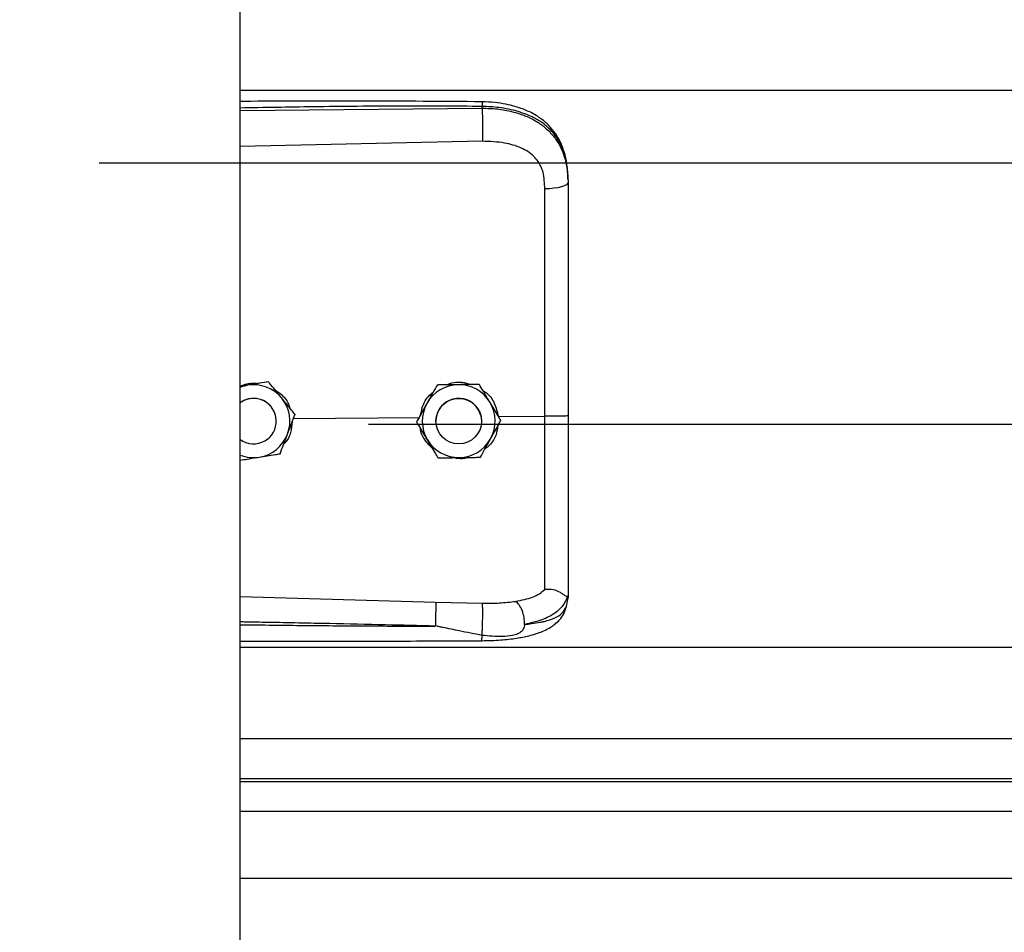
# Model space of a CAD drawing. Header units: inches. Extents: x 170 to 284, y 215 to 248.
# Tile 718 of 1056: x 227.112 to 227.343, y 221.283 to 221.497. Entities that reach past the tile are written whole.
import ezdxf

# ---------------------------------------------------------------- set-up
doc = ezdxf.new("R2010")
doc.units = ezdxf.units.IN
doc.header["$LTSCALE"] = 0.25
doc.header["$MEASUREMENT"] = 0
doc.linetypes.add('CENTER', pattern=[2, 1.25, -0.25, 0.25, -0.25])
doc.layers.add('RH TOP OF HOOD', color=7, linetype='Continuous')
doc.layers.add('SECTION CUTS', color=6, linetype='CENTER')

msp = doc.modelspace()

# ---------------------------------------------------------------- linework, layer by layer
at = {"layer": 'RH TOP OF HOOD'}
for p, q in [((227.163613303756, 220.1328032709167), (227.163613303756, 224.3332527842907)), ((227.163613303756, 221.4806072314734), (231.195933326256, 221.4806072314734)), ((227.163613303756, 221.4758588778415), (227.2204605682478, 221.4763955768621)), ((227.2204605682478, 221.4763955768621), (227.2204605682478, 221.4768069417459)), ((227.2205565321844, 221.4686067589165), (227.163613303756, 221.4673972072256)), ((227.2401614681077, 221.4635316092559), (231.119382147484, 221.4635316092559)), ((227.240656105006, 221.4594723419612), (227.240656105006, 221.45898402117)), ((227.1653878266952, 221.4113309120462), (227.163613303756, 221.4110420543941)), ((227.1702658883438, 221.4121270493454), (227.1693373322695, 221.4119759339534)), ((227.1702658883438, 221.4121254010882), (227.1702658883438, 221.4121270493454)), ((227.2099049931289, 221.4113673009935), (227.2099049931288, 221.4113689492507)), ((227.2197884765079, 221.4115156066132), (227.2197884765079, 221.4115172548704)), ((227.1765196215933, 221.4044705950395), (227.1765196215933, 221.4044722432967)), ((227.1721136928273, 221.402881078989), (227.1721136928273, 221.4028818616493)), ((227.1761474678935, 221.4034883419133), (227.205845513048, 221.4037726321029)), ((227.193781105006, 221.4021391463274), (231.165765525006, 221.4021391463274)), ((227.2050916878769, 221.4027338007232), (227.2050916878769, 221.4027354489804)), ((227.2096249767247, 221.4028818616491), (227.2096249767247, 221.4028810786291)), ((227.2203253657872, 221.4028810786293), (227.2203253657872, 221.4028818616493)), ((227.2242848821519, 221.4039491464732), (227.2351984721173, 221.4040536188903)), ((227.2248586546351, 221.4030304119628), (227.2248586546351, 221.4030320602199)), ((227.163613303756, 221.3617255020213), (227.2095489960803, 221.3603937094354)), ((227.2095489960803, 221.3603937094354), (227.2205346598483, 221.3601315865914)), ((227.2403164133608, 221.3594169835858), (227.240656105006, 221.3614021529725)), ((227.240656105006, 221.3619309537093), (227.240656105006, 221.3614021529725)), ((227.163613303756, 221.349753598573), (231.195933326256, 221.349753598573)), ((227.163613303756, 221.3283746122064), (231.195933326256, 221.3283746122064)), ((231.195933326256, 221.3188893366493), (227.163613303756, 221.3188893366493)), ((227.163613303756, 221.3182499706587), (231.195933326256, 221.3182499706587)), ((227.163613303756, 221.3112318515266), (231.195933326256, 221.3112318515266)), ((227.163613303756, 221.2955477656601), (231.195933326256, 221.2955477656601))]:
    msp.add_line(p, q, dxfattribs=at)
at = {"layer": 'RH TOP OF HOOD', "flags": 128}
for points in [[(227.240656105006, 221.45898402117), (227.2405521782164, 221.4586882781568), (227.2402442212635, 221.4584034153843), (227.239743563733, 221.4581399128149), (227.2390686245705, 221.4579074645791), (227.238244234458, 221.457714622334), (227.2373007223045, 221.4575684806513), (227.2362727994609, 221.4574744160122), (227.235198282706, 221.4574358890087)], [(227.163613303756, 221.410841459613), (227.1642967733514, 221.4110790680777), (227.1653878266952, 221.4113309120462)], [(227.2195679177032, 221.4056261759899), (227.2201727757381, 221.404150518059), (227.2203253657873, 221.4028818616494)]]:
    msp.add_lwpolyline(points, dxfattribs=at)
at = {"layer": 'RH TOP OF HOOD'}
msp.add_circle((227.2149751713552, 221.4028810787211), 0.005350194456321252, dxfattribs=at)
for centre, radius, start, end in [((227.1667634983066, 221.4028818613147), 0.008560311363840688, 39.24773070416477, 99.24772960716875), ((227.2149751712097, 221.4028818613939), 0.008560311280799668, 90.85968127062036, 150.8596805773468), ((227.2149751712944, 221.4028818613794), 0.008560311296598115, 30.8596826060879, 90.85968183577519), ((227.1667634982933, 221.4028818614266), 0.00535019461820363, 39.2477307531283, 126.0718980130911), ((227.1667634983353, 221.4028810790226), 0.005350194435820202, 300.0097421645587, 126.0718999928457), ((227.1667634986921, 221.4028818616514), 0.008560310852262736, 339.2477292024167, 39.24773059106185), ((227.2149751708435, 221.4028818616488), 0.008560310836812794, 150.8596808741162, 210.8596823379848), ((227.2149751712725, 221.4028818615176), 0.005350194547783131, 30.85968222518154, 179.9999985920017), ((227.2149751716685, 221.4028818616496), 0.008560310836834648, 330.8596808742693, 30.85968233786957), ((227.1667634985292, 221.4028818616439), 0.005350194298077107, 5.903435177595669e-08, 39.2477305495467), ((227.166763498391, 221.4028818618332), 0.008560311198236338, 279.2477290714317, 339.247728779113), ((227.1667634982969, 221.4028810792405), 0.005350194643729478, 233.9281021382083, 300.009741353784), ((227.2149751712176, 221.402881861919), 0.008560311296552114, 210.8596826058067, 270.8596818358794), ((227.2149751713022, 221.4028818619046), 0.008560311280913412, 270.8596812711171, 330.8596805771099), ((227.1667634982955, 221.4028818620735), 0.008560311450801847, 248.4076756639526, 279.2477294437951)]:
    msp.add_arc(centre, radius, start, end, dxfattribs=at)
for points, knots in [([(227.2204419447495, 221.4778990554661), (227.2112249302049, 221.4779669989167), (227.1931380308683, 221.4781003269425), (227.17419448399, 221.4780429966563), (227.1644687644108, 221.4779902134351), (227.163613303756, 221.4779855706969)], [0, 0, 0, 0, 0.4865830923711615, 0.9548405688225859, 1, 1, 1, 1]), ([(227.2204605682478, 221.4768069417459), (227.2141547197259, 221.4768462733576), (227.2009156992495, 221.4769288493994), (227.1819660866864, 221.4767476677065), (227.169325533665, 221.4765266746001), (227.163613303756, 221.4764268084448)], [0, 0, 0, 0, 0.3326703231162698, 0.6984356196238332, 1, 1, 1, 1]), ([(227.2204417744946, 221.4778831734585), (227.2204429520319, 221.4778871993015), (227.2204469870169, 221.4779009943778), (227.2204522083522, 221.4777860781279), (227.2204588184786, 221.4774932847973), (227.2204598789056, 221.4770773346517), (227.2204605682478, 221.4768069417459)], [0, 0, 0, 0, 0.09787641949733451, 0.3353863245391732, 0.5679606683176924, 1, 1, 1, 1]), ([(227.2405696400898, 221.4615154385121), (227.2404506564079, 221.4625858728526), (227.2402352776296, 221.4645235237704), (227.2394903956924, 221.4670421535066), (227.2386331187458, 221.4689519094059), (227.2375579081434, 221.4707045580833), (227.236242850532, 221.472292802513), (227.2347721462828, 221.4735877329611), (227.2333984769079, 221.4745476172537), (227.2319558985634, 221.4753790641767), (227.2295777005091, 221.4764461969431), (227.2266412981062, 221.477259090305), (227.2233323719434, 221.4777875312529), (227.2214406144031, 221.4778605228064), (227.2204419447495, 221.4778990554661)], [0, 0, 0, 0, 0.1084465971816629, 0.1963050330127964, 0.2691828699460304, 0.3279968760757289, 0.4149595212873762, 0.4916410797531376, 0.5389760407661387, 0.594191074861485, 0.6694152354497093, 0.814854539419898, 0.9022606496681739, 1, 1, 1, 1]), ([(227.240656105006, 221.4594723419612), (227.240593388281, 221.4608288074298), (227.2404749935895, 221.4633895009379), (227.2395054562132, 221.4668804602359), (227.2382162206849, 221.469292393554), (227.2368523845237, 221.4709951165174), (227.2357694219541, 221.4720385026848), (227.2347104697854, 221.4728669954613), (227.2337210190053, 221.4735269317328), (227.2324866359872, 221.4742219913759), (227.2308926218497, 221.4749477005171), (227.2282289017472, 221.4758557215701), (227.2246938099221, 221.4766156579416), (227.2217872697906, 221.4767469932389), (227.2204605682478, 221.4768069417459)], [0, 0, 0, 0, 0.130715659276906, 0.2467609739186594, 0.3577928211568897, 0.4170971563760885, 0.4791482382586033, 0.5177152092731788, 0.5590896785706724, 0.6032945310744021, 0.6633484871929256, 0.7353692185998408, 0.8792082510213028, 1, 1, 1, 1]), ([(227.2204605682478, 221.4763955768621), (227.2204822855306, 221.4758197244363), (227.2205273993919, 221.4746234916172), (227.2205684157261, 221.4723984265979), (227.2205816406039, 221.4702210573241), (227.2205646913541, 221.469131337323), (227.2205565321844, 221.4686067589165)], [0, 0, 0, 0, 0.2406941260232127, 0.499999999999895, 0.7593058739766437, 1, 1, 1, 1]), ([(227.2204605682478, 221.4763955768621), (227.2216573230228, 221.4763639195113), (227.2240896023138, 221.4762995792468), (227.2274191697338, 221.4756808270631), (227.2303975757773, 221.4747376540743), (227.2329292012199, 221.4735240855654), (227.2351748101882, 221.4719781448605), (227.2370374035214, 221.4701429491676), (227.2385310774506, 221.4680077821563), (227.2397003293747, 221.46545322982), (227.240497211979, 221.4623769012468), (227.240602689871, 221.4601246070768), (227.240656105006, 221.45898402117)], [0, 0, 0, 0, 0.1094013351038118, 0.2223468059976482, 0.315179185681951, 0.4102231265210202, 0.5012749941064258, 0.5946006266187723, 0.6834485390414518, 0.7745330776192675, 0.8858211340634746, 1, 1, 1, 1]), ([(227.2347726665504, 221.4613691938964), (227.2347726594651, 221.461369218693), (227.2346701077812, 221.4617281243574), (227.2341749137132, 221.463134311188), (227.2326388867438, 221.465336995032), (227.2295718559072, 221.4672402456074), (227.2254556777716, 221.4684519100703), (227.2223029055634, 221.46855156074), (227.2205565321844, 221.4686067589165)], [0, 0, 0, 0, 4.497367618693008e-06, 0.06509473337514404, 0.261670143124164, 0.4753105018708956, 0.709365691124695, 1, 1, 1, 1]), ([(227.235198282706, 221.4574358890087), (227.2351283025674, 221.4587605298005), (227.2350583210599, 221.4600851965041), (227.234772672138, 221.4613691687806), (227.2347726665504, 221.4613691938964)], [0, 0, 0, 0, 0.999980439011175, 1, 1, 1, 1]), ([(227.2351984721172, 221.4040536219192), (227.2351984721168, 221.4040536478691), (227.235198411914, 221.4074399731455), (227.2351983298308, 221.4144866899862), (227.2351982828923, 221.4251598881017), (227.2351982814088, 221.4360359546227), (227.2351982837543, 221.4468232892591), (227.2351982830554, 221.4538983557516), (227.235198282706, 221.4574358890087)], [0, 0, 0, 0, 1.439079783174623e-06, 0.1877923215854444, 0.3908439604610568, 0.5938956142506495, 0.796947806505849, 1, 1, 1, 1]), ([(227.240656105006, 221.45898402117), (227.240656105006, 221.4553538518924), (227.240656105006, 221.4480829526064), (227.240656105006, 221.4370021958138), (227.240656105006, 221.4258196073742), (227.240656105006, 221.4148509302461), (227.240656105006, 221.4076031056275), (227.240656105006, 221.4041233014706)], [0, 0, 0, 0, 0.2027568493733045, 0.4061035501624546, 0.60886041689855, 0.8122072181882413, 1, 1, 1, 1]), ([(227.163613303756, 221.4111609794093), (227.1644509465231, 221.4114416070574), (227.1658601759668, 221.4119137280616), (227.1673332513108, 221.4117951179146), (227.1679307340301, 221.4117470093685)], [0, 0, 0, 0, 0.5943977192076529, 0.9999999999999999, 0.9999999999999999, 0.9999999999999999, 0.9999999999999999]), ([(227.1702658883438, 221.4121254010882), (227.1695903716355, 221.4120153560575), (227.1682234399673, 221.411792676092), (227.1665583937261, 221.4115215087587), (227.1656051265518, 221.4113662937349), (227.1653878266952, 221.4113309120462)], [0, 0, 0, 0, 0.4299704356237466, 0.870060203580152, 0.9999999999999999, 0.9999999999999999, 0.9999999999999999, 0.9999999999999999]), ([(227.1733927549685, 221.4082998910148), (227.173269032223, 221.4084513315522), (227.1723013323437, 221.409635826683), (227.1712402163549, 221.4109345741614), (227.1703608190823, 221.4120108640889), (227.1702658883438, 221.4121270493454)], [0, 0, 0, 0, 0.115646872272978, 0.9045342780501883, 1, 1, 1, 1]), ([(227.1733927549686, 221.4082977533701), (227.173269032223, 221.4084491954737), (227.1723013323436, 221.4096337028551), (227.1712402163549, 221.4109326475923), (227.1703608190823, 221.4120091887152), (227.1702658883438, 221.4121254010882)], [0, 0, 0, 0, 0.1156468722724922, 0.9045342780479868, 1, 1, 1, 1]), ([(227.2099049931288, 221.4113689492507), (227.2095717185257, 221.4107712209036), (227.2088973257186, 221.4095616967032), (227.2080758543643, 221.4080883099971), (227.2076055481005, 221.4072447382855), (227.2074983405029, 221.4070524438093)], [0, 0, 0, 0, 0.4299704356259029, 0.8700602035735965, 1, 1, 1, 1]), ([(227.2099049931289, 221.4113673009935), (227.2095717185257, 221.4107694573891), (227.2088973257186, 221.4095596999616), (227.2080758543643, 221.408086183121), (227.2076055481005, 221.4072426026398), (227.2074983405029, 221.4070503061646)], [0, 0, 0, 0, 0.4299704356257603, 0.8700602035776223, 1, 1, 1, 1]), ([(227.2148467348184, 221.4114433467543), (227.2135746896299, 221.4114242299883), (227.2118781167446, 221.4113987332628), (227.2102999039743, 221.4113749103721), (227.2099049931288, 221.4113689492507)], [0, 0, 0, 0, 0.7497733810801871, 1, 1, 1, 1]), ([(227.2148467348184, 221.4114412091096), (227.21357468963, 221.4114221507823), (227.2118781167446, 221.4113967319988), (227.2102999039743, 221.4113731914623), (227.2099049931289, 221.4113673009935)], [0, 0, 0, 0, 0.7497733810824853, 1, 1, 1, 1]), ([(227.2120514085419, 221.4114012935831), (227.2126203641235, 221.4116145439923), (227.2138018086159, 221.4120573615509), (227.2158463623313, 221.4121124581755), (227.2171835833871, 221.4117056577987), (227.217895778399, 221.4114889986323)], [0, 0, 0, 0, 0.302739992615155, 0.6286439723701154, 1, 1, 1, 1]), ([(227.2197884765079, 221.4115172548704), (227.2191041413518, 221.4115070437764), (227.2177193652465, 221.4114863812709), (227.216032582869, 221.4114611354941), (227.2150668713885, 221.411446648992), (227.2148467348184, 221.4114433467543)], [0, 0, 0, 0, 0.4299704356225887, 0.8700602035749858, 1, 1, 1, 1]), ([(227.2197884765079, 221.4115156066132), (227.2191041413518, 221.411505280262), (227.2177193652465, 221.4114843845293), (227.2160325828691, 221.411459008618), (227.2150668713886, 221.4114445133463), (227.2148467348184, 221.4114412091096)], [0, 0, 0, 0, 0.4299704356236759, 0.8700602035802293, 1, 1, 1, 1]), ([(227.2223235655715, 221.407274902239), (227.2222232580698, 221.4074427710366), (227.2214387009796, 221.4087557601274), (227.2205784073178, 221.4101954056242), (227.2198654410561, 221.4113884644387), (227.2197884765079, 221.4115172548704)], [0, 0, 0, 0, 0.1156468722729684, 0.9045342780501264, 1, 1, 1, 1]), ([(227.2223235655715, 221.4072727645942), (227.2222232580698, 221.4074406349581), (227.2214387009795, 221.4087536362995), (227.2205784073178, 221.410193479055), (227.2198654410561, 221.4113867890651), (227.2197884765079, 221.4115156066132)], [0, 0, 0, 0, 0.1156468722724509, 0.9045342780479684, 1, 1, 1, 1]), ([(227.1715370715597, 221.4104310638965), (227.1721864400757, 221.4100032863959), (227.1736774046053, 221.409021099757), (227.1749790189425, 221.4072886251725), (227.1752549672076, 221.4060523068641), (227.1753103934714, 221.405803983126)], [0, 0, 0, 0, 0.381422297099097, 0.8757540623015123, 1, 1, 1, 1]), ([(227.2060093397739, 221.404381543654), (227.2061717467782, 221.4051335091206), (227.2065506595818, 221.4068879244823), (227.2076800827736, 221.4087284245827), (227.2087198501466, 221.4094598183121), (227.2089184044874, 221.4095994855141)], [0, 0, 0, 0, 0.3776771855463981, 0.8811610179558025, 1, 1, 1, 1]), ([(227.2206633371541, 221.4100532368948), (227.2209084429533, 221.4099053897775), (227.2220412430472, 221.4092220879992), (227.223515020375, 221.4071226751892), (227.2240221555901, 221.4050321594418), (227.2242848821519, 221.4039491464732)], [0, 0, 0, 0, 0.1174426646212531, 0.5427821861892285, 1, 1, 1, 1]), ([(227.1765196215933, 221.4044722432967), (227.1762555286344, 221.4047955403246), (227.1752563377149, 221.4060187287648), (227.174182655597, 221.40733299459), (227.1733927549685, 221.4082998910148)], [0, 0, 0, 0, 0.2643068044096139, 1, 1, 1, 1]), ([(227.1765196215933, 221.4044705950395), (227.1762555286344, 221.4047938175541), (227.1752563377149, 221.4060167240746), (227.174182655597, 221.4073309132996), (227.1733927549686, 221.4082977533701)], [0, 0, 0, 0, 0.2643068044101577, 1, 1, 1, 1]), ([(227.2074983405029, 221.4070524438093), (227.2068788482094, 221.4059412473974), (227.2060526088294, 221.4044592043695), (227.2052840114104, 221.4030804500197), (227.2050916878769, 221.4027354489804)], [0, 0, 0, 0, 0.7497733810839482, 1, 1, 1, 1]), ([(227.2074983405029, 221.4070503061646), (227.2068788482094, 221.4059391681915), (227.2060526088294, 221.4044572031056), (227.2052840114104, 221.40307873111), (227.2050916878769, 221.4027338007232)], [0, 0, 0, 0, 0.7497733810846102, 0.9999999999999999, 0.9999999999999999, 0.9999999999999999, 0.9999999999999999]), ([(227.2248586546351, 221.4030320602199), (227.2246445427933, 221.4033904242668), (227.2238344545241, 221.4047462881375), (227.2229639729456, 221.4062031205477), (227.2223235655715, 221.407274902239)], [0, 0, 0, 0, 0.264306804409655, 1, 1, 1, 1]), ([(227.2248586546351, 221.4030304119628), (227.2246445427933, 221.4033887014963), (227.2238344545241, 221.4047442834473), (227.2229639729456, 221.4062010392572), (227.2223235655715, 221.4072727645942)], [0, 0, 0, 0, 0.2643068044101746, 1, 1, 1, 1]), ([(227.1747684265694, 221.3998487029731), (227.1752191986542, 221.4010383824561), (227.1758204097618, 221.4026251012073), (227.1763796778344, 221.4041012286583), (227.1765196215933, 221.4044705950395)], [0, 0, 0, 0, 0.7497733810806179, 1, 1, 1, 1]), ([(227.1758536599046, 221.4027129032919), (227.1757775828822, 221.4018871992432), (227.1756155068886, 221.4001281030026), (227.1747666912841, 221.3983201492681), (227.1739824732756, 221.39761945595), (227.1738936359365, 221.3975400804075)], [0, 0, 0, 0, 0.4395923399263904, 0.9365162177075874, 1, 1, 1, 1]), ([(227.2076267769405, 221.3984909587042), (227.2075264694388, 221.3986588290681), (227.2067419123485, 221.3999718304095), (227.2058816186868, 221.401411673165), (227.2051686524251, 221.4026049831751), (227.2050916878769, 221.4027338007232)], [0, 0, 0, 0, 0.1156468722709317, 0.9045342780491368, 1, 1, 1, 1]), ([(227.2224520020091, 221.3987134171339), (227.2230714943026, 221.3998246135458), (227.2238977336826, 221.4013066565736), (227.2246663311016, 221.4026854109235), (227.2248586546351, 221.4030304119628)], [0, 0, 0, 0, 0.7497733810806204, 0.9999999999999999, 0.9999999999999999, 0.9999999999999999, 0.9999999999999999]), ([(227.2351982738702, 221.3633630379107), (227.2351982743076, 221.3636257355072), (227.2351982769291, 221.3652002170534), (227.2351982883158, 221.3686316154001), (227.2351983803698, 221.374232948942), (227.2351986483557, 221.3806727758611), (227.2351990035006, 221.3878988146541), (227.2351992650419, 221.3957736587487), (227.2351992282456, 221.4013016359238), (227.2351991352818, 221.4040535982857), (227.2351991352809, 221.4040536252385)], [0, 0, 0, 0, 0.03155846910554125, 0.1891461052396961, 0.3467338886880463, 0.5043277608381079, 0.6619226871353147, 0.8309600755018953, 0.9999983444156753, 1, 1, 1, 1]), ([(227.240656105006, 221.4041233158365), (227.240574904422, 221.4041119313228), (227.240412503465, 221.404089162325), (227.2391596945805, 221.4040611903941), (227.2373622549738, 221.4040451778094), (227.2359201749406, 221.4040508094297), (227.2351991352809, 221.4040536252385)], [0, 0, 0, 0, 0.2500007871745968, 0.5000009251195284, 0.7500005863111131, 1, 1, 1, 1]), ([(227.240656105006, 221.4041233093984), (227.240656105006, 221.4010860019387), (227.240656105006, 221.3949105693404), (227.240656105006, 221.3861236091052), (227.240656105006, 221.3779570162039), (227.240656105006, 221.3713769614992), (227.240656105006, 221.3659922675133), (227.240656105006, 221.3632917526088), (227.240656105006, 221.3619309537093)], [0, 0, 0, 0, 0.1870908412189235, 0.3803918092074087, 0.5558755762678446, 0.7364481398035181, 0.8671952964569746, 1, 1, 1, 1]), ([(227.1730172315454, 221.3952273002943), (227.1732597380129, 221.3958672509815), (227.1737504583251, 221.3971622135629), (227.1743481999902, 221.3987396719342), (227.1746904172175, 221.399642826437), (227.1747684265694, 221.3998487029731)], [0, 0, 0, 0, 0.4299704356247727, 0.8700602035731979, 1, 1, 1, 1]), ([(227.2089075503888, 221.3963476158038), (227.2082564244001, 221.397009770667), (227.2069083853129, 221.3983806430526), (227.2060067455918, 221.4002515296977), (227.205962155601, 221.4012645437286), (227.2059615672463, 221.4012779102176)], [0, 0, 0, 0, 0.4797011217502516, 0.993134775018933, 1, 1, 1, 1]), ([(227.2241787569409, 221.4018107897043), (227.224066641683, 221.4010975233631), (227.2238039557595, 221.3994263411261), (227.2226496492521, 221.3975036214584), (227.2215149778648, 221.3966522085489), (227.221150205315, 221.3963784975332)], [0, 0, 0, 0, 0.3356490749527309, 0.7864254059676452, 1, 1, 1, 1]), ([(227.2101618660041, 221.3942486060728), (227.2099477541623, 221.3946068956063), (227.2091376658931, 221.3959624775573), (227.2082671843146, 221.3974192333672), (227.2076267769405, 221.3984909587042)], [0, 0, 0, 0, 0.264306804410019, 1, 1, 1, 1]), ([(227.2200453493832, 221.3943969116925), (227.2203786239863, 221.3949946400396), (227.2210530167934, 221.39620416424), (227.2218744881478, 221.397677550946), (227.2223447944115, 221.3985211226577), (227.2224520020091, 221.3987134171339)], [0, 0, 0, 0, 0.4299704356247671, 0.8700602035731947, 1, 1, 1, 1]), ([(227.1681391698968, 221.3944328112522), (227.169394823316, 221.3946372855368), (227.171069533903, 221.3949100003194), (227.1726274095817, 221.3951637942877), (227.1730172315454, 221.3952273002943)], [0, 0, 0, 0, 0.7497733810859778, 1, 1, 1, 1]), ([(227.163613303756, 221.3936961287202), (227.1641730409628, 221.3937872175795), (227.16542477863, 221.3939909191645), (227.1669687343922, 221.3942422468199), (227.1679218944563, 221.3943974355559), (227.1681391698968, 221.3944328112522)], [0, 0, 0, 0, 0.384420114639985, 0.8596768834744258, 1, 1, 1, 1]), ([(227.2101618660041, 221.3942486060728), (227.2108462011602, 221.3942588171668), (227.2122309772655, 221.3942794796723), (227.213917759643, 221.394304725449), (227.2148834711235, 221.3943192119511), (227.2151036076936, 221.3943225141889)], [0, 0, 0, 0, 0.4299704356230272, 0.8700602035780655, 1, 1, 1, 1]), ([(227.2172478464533, 221.3943547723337), (227.2171539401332, 221.3943181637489), (227.2163795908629, 221.3940162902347), (227.215083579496, 221.3939573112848), (227.2139755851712, 221.3942098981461), (227.2135816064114, 221.3942997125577)], [0, 0, 0, 0, 0.08167163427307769, 0.6734623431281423, 1, 1, 1, 1]), ([(227.2151036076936, 221.3943225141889), (227.2163756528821, 221.3943416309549), (227.2180722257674, 221.3943671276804), (227.2196504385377, 221.3943909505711), (227.2200453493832, 221.3943969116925)], [0, 0, 0, 0, 0.7497733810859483, 1, 1, 1, 1]), ([(227.2283641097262, 221.3605390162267), (227.2297376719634, 221.3608268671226), (227.2318220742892, 221.3612636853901), (227.2339978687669, 221.3623043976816), (227.2347968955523, 221.3630096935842), (227.2351983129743, 221.3633640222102)], [0, 0, 0, 0, 0.4901989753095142, 0.7438846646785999, 0.9999999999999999, 0.9999999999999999, 0.9999999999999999, 0.9999999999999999]), ([(227.2404590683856, 221.3616806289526), (227.2404099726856, 221.3616720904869), (227.2403091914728, 221.3616545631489), (227.2400175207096, 221.3618407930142), (227.2395521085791, 221.3621716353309), (227.2386758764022, 221.3627517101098), (227.2371966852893, 221.3633698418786), (227.2358558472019, 221.3633659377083), (227.235198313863, 221.363364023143)], [0, 0, 0, 0, 0.1136768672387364, 0.2333502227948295, 0.3620694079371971, 0.5019163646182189, 0.7557448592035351, 0.9999999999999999, 0.9999999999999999, 0.9999999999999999, 0.9999999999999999]), ([(227.2095490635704, 221.3603937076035), (227.2095557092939, 221.3601548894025), (227.2095659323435, 221.3597875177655), (227.209563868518, 221.358925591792), (227.2095562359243, 221.3581507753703), (227.2095420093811, 221.3572902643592), (227.2095170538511, 221.3561308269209), (227.2094906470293, 221.3552874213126), (227.2094734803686, 221.3547391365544)], [0, 0, 0, 0, 0.2394514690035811, 0.3683457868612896, 0.4999761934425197, 0.6316105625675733, 0.7605158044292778, 1, 1, 1, 1]), ([(227.2205346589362, 221.3601315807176), (227.2218867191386, 221.3601243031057), (227.2245887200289, 221.3601097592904), (227.2270953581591, 221.3603942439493), (227.2283476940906, 221.3605363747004)], [0, 0, 0, 0, 0.5003922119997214, 1, 1, 1, 1]), ([(227.2304531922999, 221.3551379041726), (227.2304283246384, 221.3556679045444), (227.2303766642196, 221.3567689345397), (227.2299009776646, 221.3584313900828), (227.2291962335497, 221.3598194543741), (227.2286330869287, 221.3603048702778), (227.2283618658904, 221.3605386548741)], [0, 0, 0, 0, 0.2405618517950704, 0.4997464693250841, 0.7590693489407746, 1, 1, 1, 1]), ([(227.2404632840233, 221.3616804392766), (227.2401876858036, 221.3609584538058), (227.2396216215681, 221.3594755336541), (227.237568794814, 221.3576422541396), (227.2345805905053, 221.3560842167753), (227.2318535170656, 221.355461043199), (227.2304536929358, 221.3551411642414)], [0, 0, 0, 0, 0.2305257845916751, 0.4734878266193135, 0.7297379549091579, 1, 1, 1, 1]), ([(227.240656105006, 221.3619309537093), (227.2406560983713, 221.3619296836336), (227.240656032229, 221.3619170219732), (227.240648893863, 221.361812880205), (227.2405504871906, 221.3617345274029), (227.2404627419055, 221.3616646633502)], [0, 0, 0, 0, 0.01193493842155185, 0.118981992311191, 1, 1, 1, 1]), ([(227.2204035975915, 221.351307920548), (227.2218916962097, 221.351343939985), (227.2246728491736, 221.3514112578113), (227.2284077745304, 221.3518342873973), (227.231283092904, 221.3523936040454), (227.233384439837, 221.3530021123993), (227.2349672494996, 221.3536102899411), (227.2363429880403, 221.3543055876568), (227.237614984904, 221.3551883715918), (227.2387421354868, 221.3562632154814), (227.239755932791, 221.357682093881), (227.2401105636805, 221.358784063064), (227.2402994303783, 221.3593709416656)], [0, 0, 0, 0, 0.1696911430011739, 0.3171409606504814, 0.4424359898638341, 0.5384364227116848, 0.6083291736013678, 0.6840959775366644, 0.742677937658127, 0.8151683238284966, 0.9015637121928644, 1, 1, 1, 1]), ([(227.2204492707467, 221.3525610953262), (227.2204652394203, 221.3528016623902), (227.2204989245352, 221.3533091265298), (227.2205437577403, 221.3543192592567), (227.2205808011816, 221.3555066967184), (227.2206035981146, 221.3567785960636), (227.2206087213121, 221.3579820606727), (227.2205963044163, 221.3589779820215), (227.2205712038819, 221.3597173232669), (227.2205464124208, 221.3599983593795), (227.2205346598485, 221.3601315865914)], [0, 0, 0, 0, 0.1098512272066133, 0.2317256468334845, 0.3631776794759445, 0.4999999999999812, 0.6368223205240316, 0.7682743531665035, 0.890148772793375, 0.9999999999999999, 0.9999999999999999, 0.9999999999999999, 0.9999999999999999]), ([(227.2304547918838, 221.3551394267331), (227.2310010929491, 221.3551965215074), (227.2323060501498, 221.3553329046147), (227.2337048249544, 221.3555610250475), (227.2346598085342, 221.3557549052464), (227.2358931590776, 221.3560327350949), (227.2375795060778, 221.3565989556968), (227.2393992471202, 221.3577244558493), (227.2400047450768, 221.3588418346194), (227.2403164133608, 221.3594169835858)], [0, 0, 0, 0, 0.1091879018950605, 0.2608187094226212, 0.3077983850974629, 0.3355235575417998, 0.5627886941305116, 0.7749539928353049, 1, 1, 1, 1]), ([(227.2094733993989, 221.3547367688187), (227.2055733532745, 221.3548360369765), (227.1973032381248, 221.3550465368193), (227.1841913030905, 221.3553287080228), (227.1732434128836, 221.3555412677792), (227.1662272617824, 221.3556693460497), (227.1640522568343, 221.3557073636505), (227.163613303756, 221.3557150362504)], [0, 0, 0, 0, 0.2551597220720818, 0.5410705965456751, 0.8577348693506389, 0.9712884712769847, 1, 1, 1, 1]), ([(227.163613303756, 221.3550699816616), (227.1662109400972, 221.355038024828), (227.1712769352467, 221.3549757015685), (227.1788410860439, 221.354894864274), (227.1864933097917, 221.3548256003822), (227.194251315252, 221.3547740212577), (227.2019738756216, 221.3547409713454), (227.2070107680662, 221.3547381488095), (227.209473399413, 221.3547367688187)], [0, 0, 0, 0, 0.1699411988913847, 0.3314248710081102, 0.4948424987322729, 0.6705311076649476, 0.8389164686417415, 1, 1, 1, 1]), ([(227.2204492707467, 221.3525610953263), (227.2186684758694, 221.3529071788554), (227.2156134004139, 221.353500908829), (227.2121774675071, 221.3542209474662), (227.2104392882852, 221.354578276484), (227.2099417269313, 221.3546794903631), (227.2097911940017, 221.3547055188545), (227.2097408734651, 221.3547142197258)], [0, 0, 0, 0, 0.502280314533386, 0.8616962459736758, 0.9584272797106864, 0.9861029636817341, 1, 1, 1, 1]), ([(227.2304545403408, 221.3551362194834), (227.2303800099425, 221.3547659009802), (227.2302761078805, 221.354249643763), (227.2299043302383, 221.3536522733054), (227.2294837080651, 221.3532193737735), (227.2286799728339, 221.3527748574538), (227.227202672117, 221.3524133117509), (227.2244418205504, 221.3521731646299), (227.2220450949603, 221.3524060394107), (227.2204492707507, 221.3525610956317)], [0, 0, 0, 0, 0.1001269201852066, 0.139585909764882, 0.1897135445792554, 0.2582342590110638, 0.3697357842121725, 0.580347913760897, 1, 1, 1, 1]), ([(227.163613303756, 221.351170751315), (227.1672794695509, 221.3511714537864), (227.1787519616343, 221.3511736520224), (227.197682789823, 221.3512014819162), (227.2129459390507, 221.3512729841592), (227.2204035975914, 221.3513079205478)], [0, 0, 0, 0, 0.1936599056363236, 0.6060178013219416, 0.9999999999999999, 0.9999999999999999, 0.9999999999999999, 0.9999999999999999]), ([(227.2204035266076, 221.3513298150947), (227.2204042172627, 221.3513229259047), (227.2204107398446, 221.3512578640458), (227.220421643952, 221.3514475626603), (227.2204357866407, 221.3517744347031), (227.2204444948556, 221.3522069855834), (227.2204484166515, 221.3524977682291), (227.2204492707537, 221.3525610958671)], [0, 0, 0, 0, 0.03436730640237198, 0.3245665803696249, 0.6210149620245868, 0.9174633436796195, 1, 1, 1, 1])]:
    msp.add_open_spline(points, degree=3, knots=knots, dxfattribs=at)
at = {"layer": 'SECTION CUTS'}
msp.add_line((226.5180193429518, 221.4635316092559), (231.9373819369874, 221.4635316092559), dxfattribs=at)

doc.saveas('drawing.dxf')
